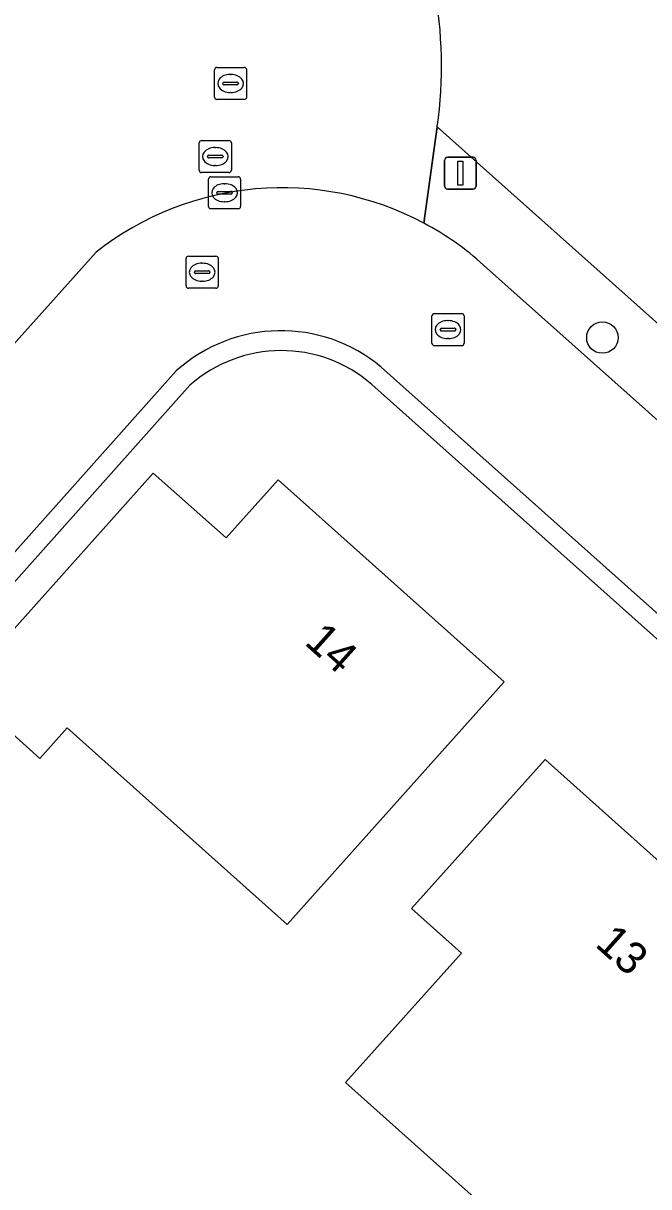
# Model space of a CAD drawing. Extents: x 157648 to 158502, y 379212 to 380938.
# Drawn here: x 158396.67 to 158416.14, y 380278.71 to 380314.96 of the extents above; entities that cross this region are included whole.
import ezdxf

# ---------------------------------------------------------------- set-up
doc = ezdxf.new("R2010")
doc.units = 0
for name, color, linetype in [('IMGEO_Boom', 7, 'Continuous'), ('IMGEO_Erf', 7, 'Continuous'), ('IMGEO_Kolk', 7, 'Continuous'), ('IMGEO_Lichtmast', 7, 'Continuous'), ('IMGEO_Pand', 7, 'Continuous'), ('IMGEO_Pand_nummerreeks', 7, 'Continuous'), ('IMGEO_Rijbaan_lokaal_open', 7, 'Continuous'), ('IMGEO_Rioolput', 7, 'Continuous'), ('IMGEO_Voetpad_open', 7, 'Continuous')]:
    doc.layers.add(name, color=color, linetype=linetype)

msp = doc.modelspace()

# ---------------------------------------------------------------- linework, layer by layer
at = {"layer": 'IMGEO_Boom'}
msp.add_circle((158414.701, 380305.164), 0.489, dxfattribs=at)
at = {"layer": 'IMGEO_Erf'}
for points in [[(158409.562, 380311.734), (158423.061, 380299.687), (158423.144, 380299.783), (158443.237, 380281.884), (158451.713, 380274.144)], [(158401.856, 380303.677), (158384.171, 380283.829), (158383.699, 380283.299), (158383.423, 380282.912)], [(158385.44, 380281.833), (158396.328, 380272.254), (158441.82, 380231.568), (158462.293, 380254.879), (158454.886, 380261.5), (158454.843, 380261.446), (158407.523, 380303.702)]]:
    msp.add_lwpolyline(points, dxfattribs=at)
for points in [[(158398.039, 380293.002), (158397.192, 380292.054), (158394.735, 380294.251), (158400.72, 380300.945), (158402.983, 380298.922), (158404.602, 380300.734), (158411.647, 380294.436), (158404.89, 380286.877)], [(158406.707, 380281.954), (158410.312, 380285.987), (158408.761, 380287.374), (158412.917, 380292.022), (158419.836, 380285.836), (158418.975, 380284.874), (158422.031, 380282.141), (158418.799, 380278.526), (158417.897, 380279.333), (158414.228, 380275.23)]]:
    msp.add_lwpolyline(points, close=True, dxfattribs=at)
for centre, radius, start, end in [((158395.922, 380313.62), 13.77, 352.1295, 28.6051), ((158404.704, 380300.467), 4.291, 48.9303, 131.5752)]:
    msp.add_arc(centre, radius, start, end, dxfattribs=at)
at = {"layer": 'IMGEO_Kolk'}
for p, q in [((158401.74, 380306.774), (158401.74, 380307.626)), ((158401.815, 380307.7), (158402.667, 380307.7)), ((158402.741, 380307.626), (158402.741, 380306.774)), ((158401.999, 380307.194), (158401.999, 380307.206)), ((158402.437, 380307.157), (158402.039, 380307.157)), ((158402.042, 380307.243), (158402.44, 380307.243)), ((158402.228, 380307.48), (158402.253, 380307.48)), ((158402.483, 380307.206), (158402.483, 380307.194)), ((158402.251, 380306.92), (158402.226, 380306.92)), ((158402.667, 380306.7), (158401.815, 380306.7)), ((158409.395, 380304.986), (158409.395, 380305.838)), ((158409.47, 380305.912), (158410.322, 380305.912)), ((158410.396, 380305.838), (158410.396, 380304.986)), ((158409.654, 380305.406), (158409.654, 380305.418)), ((158410.092, 380305.369), (158409.694, 380305.369)), ((158409.697, 380305.455), (158410.095, 380305.455)), ((158409.883, 380305.692), (158409.908, 380305.692)), ((158410.138, 380305.418), (158410.138, 380305.406)), ((158409.906, 380305.132), (158409.881, 380305.132)), ((158410.322, 380304.912), (158409.47, 380304.912))]:
    msp.add_line(p, q, dxfattribs=at)
for points in [[(158401.74, 380306.774), (158401.74, 380307.626)], [(158401.815, 380307.7), (158402.667, 380307.7)], [(158402.741, 380307.626), (158402.741, 380306.774)], [(158402.667, 380306.7), (158401.815, 380306.7)], [(158409.395, 380304.986), (158409.395, 380305.838)], [(158409.47, 380305.912), (158410.322, 380305.912)], [(158410.396, 380305.838), (158410.396, 380304.986)], [(158410.322, 380304.912), (158409.47, 380304.912)]]:
    msp.add_lwpolyline(points, dxfattribs=at)
for centre, radius, start, end in [((158401.817, 380307.624), 0.0765, 91.552, 178.448), ((158401.817, 380307.624), 0.0765, 91.552, 178.448), ((158402.665, 380307.624), 0.0765, 1.552, 88.448), ((158402.665, 380307.624), 0.0765, 1.552, 88.448), ((158402.039, 380307.203), 0.0403, 85.8775, 175.7526), ((158402.036, 380307.193), 0.0366, 178.938, 274.7102), ((158402.44, 380307.2), 0.043, 264.8664, 352.4533), ((158402.444, 380307.205), 0.0386, 1.7309, 96.639), ((158401.817, 380306.776), 0.0765, 181.552, 268.448), ((158401.817, 380306.776), 0.0765, 181.552, 268.448), ((158402.665, 380306.776), 0.0765, 271.552, 358.448), ((158402.665, 380306.776), 0.0765, 271.552, 358.448), ((158409.472, 380305.836), 0.0765, 91.552, 178.448), ((158409.472, 380305.836), 0.0765, 91.552, 178.448), ((158410.32, 380305.836), 0.0765, 1.552, 88.448), ((158410.32, 380305.836), 0.0765, 1.552, 88.448), ((158409.694, 380305.415), 0.0403, 85.8775, 175.7526), ((158409.691, 380305.405), 0.0366, 178.938, 274.7102), ((158410.095, 380305.412), 0.043, 264.8664, 352.4533), ((158410.099, 380305.417), 0.0386, 1.7309, 96.639), ((158409.472, 380304.988), 0.0765, 181.552, 268.448), ((158409.472, 380304.988), 0.0765, 181.552, 268.448), ((158410.32, 380304.988), 0.0765, 271.552, 358.448), ((158410.32, 380304.988), 0.0765, 271.552, 358.448)]:
    msp.add_arc(centre, radius, start, end, dxfattribs=at)
for centre, major_axis, ratio, start_param, end_param in [((158402.227, 380307.2), (-0.387, 0.002), 0.722429, 4.712389, 7.853982), ((158402.252, 380307.2), (-0.39, 0.002), 0.717154, 1.570796, 4.712389), ((158409.882, 380305.412), (-0.387, 0.002), 0.722429, 4.712389, 7.853982), ((158409.907, 380305.412), (-0.39, 0.002), 0.717154, 1.570796, 4.712389)]:
    msp.add_ellipse(centre, major_axis=major_axis, ratio=ratio, start_param=start_param, end_param=end_param, dxfattribs=at)
at = {"layer": 'IMGEO_Lichtmast'}
for p, q in [((158409.884, 380310.785), (158410.674, 380310.785)), ((158410.674, 380310.785), (158409.884, 380310.785)), ((158409.784, 380309.885), (158409.784, 380310.685)), ((158409.784, 380310.685), (158409.784, 380309.885)), ((158410.774, 380310.685), (158410.774, 380309.885)), ((158410.774, 380309.885), (158410.774, 380310.685)), ((158410.674, 380309.785), (158409.884, 380309.785)), ((158409.884, 380309.785), (158410.674, 380309.785))]:
    msp.add_line(p, q, dxfattribs=at)
msp.add_lwpolyline([(158410.204, 380310.66), (158410.354, 380310.66), (158410.354, 380309.91), (158410.204, 380309.91), (158410.204, 380310.66)], dxfattribs=at)
for centre, start, end in [((158409.884, 380310.685), 90, 180), ((158409.884, 380310.685), 90, 180), ((158410.674, 380310.685), 0, 90), ((158410.674, 380310.685), 360, 90), ((158409.884, 380309.885), 180, 270), ((158409.884, 380309.885), 180, 270), ((158410.674, 380309.885), 270, 0), ((158410.674, 380309.885), 270, 0)]:
    msp.add_arc(centre, 0.1, start, end, dxfattribs=at)
at = {"layer": 'IMGEO_Pand'}
for points in [[(158404.89, 380286.877), (158411.647, 380294.436), (158404.602, 380300.734), (158402.983, 380298.922), (158400.72, 380300.945), (158394.735, 380294.251), (158397.192, 380292.054), (158398.039, 380293.002)], [(158422.031, 380282.141), (158418.975, 380284.874), (158419.836, 380285.836), (158412.917, 380292.022), (158408.761, 380287.374), (158410.312, 380285.987), (158406.707, 380281.954), (158414.228, 380275.23), (158417.897, 380279.333), (158418.799, 380278.526)]]:
    msp.add_lwpolyline(points, close=True, dxfattribs=at)
at = {"layer": 'IMGEO_Rijbaan_lokaal_open'}
for points in [[(158398.936, 380307.825), (158396.269, 380304.841), (158380.229, 380286.895), (158383.483, 380283.998), (158401.435, 380304.124)], [(158407.817, 380304.245), (158455.226, 380261.928), (158458.282, 380265.269), (158411.004, 380307.423)]]:
    msp.add_lwpolyline(points, dxfattribs=at)
for centre, radius, start, end in [((158404.731, 380300.462), 9.37, 61.8906, 128.2068), ((158404.782, 380300.533), 9.284, 47.9158, 61.9595), ((158404.696, 380300.515), 4.863, 50.0723, 132.1001)]:
    msp.add_arc(centre, radius, start, end, dxfattribs=at)
at = {"layer": 'IMGEO_Rioolput'}
for p, q in [((158402.625, 380312.654), (158402.625, 380313.506)), ((158402.7, 380313.58), (158403.552, 380313.58)), ((158403.113, 380313.36), (158403.138, 380313.36)), ((158403.626, 380313.506), (158403.626, 380312.654)), ((158402.884, 380313.074), (158402.884, 380313.086)), ((158403.322, 380313.037), (158402.924, 380313.037)), ((158402.927, 380313.123), (158403.325, 380313.123)), ((158403.368, 380313.086), (158403.368, 380313.074)), ((158403.136, 380312.8), (158403.111, 380312.8)), ((158403.552, 380312.58), (158402.7, 380312.58)), ((158402.149, 380310.377), (158402.149, 380311.229)), ((158402.224, 380311.303), (158403.076, 380311.303)), ((158403.15, 380311.229), (158403.15, 380310.377)), ((158402.408, 380310.797), (158402.408, 380310.809)), ((158402.451, 380310.846), (158402.849, 380310.846)), ((158402.637, 380311.083), (158402.662, 380311.083)), ((158402.892, 380310.809), (158402.892, 380310.797)), ((158402.846, 380310.76), (158402.448, 380310.76)), ((158402.66, 380310.523), (158402.635, 380310.523)), ((158403.076, 380310.303), (158402.224, 380310.303)), ((158402.437, 380309.25), (158402.437, 380310.102)), ((158402.512, 380310.176), (158403.364, 380310.176)), ((158403.438, 380310.102), (158403.438, 380309.25)), ((158402.739, 380309.719), (158403.137, 380309.719)), ((158402.925, 380309.956), (158402.95, 380309.956)), ((158402.696, 380309.67), (158402.696, 380309.682)), ((158403.134, 380309.633), (158402.736, 380309.633)), ((158402.948, 380309.396), (158402.923, 380309.396)), ((158403.18, 380309.682), (158403.18, 380309.67)), ((158403.364, 380309.176), (158402.512, 380309.176))]:
    msp.add_line(p, q, dxfattribs=at)
for points in [[(158402.625, 380312.654), (158402.625, 380313.506)], [(158402.7, 380313.58), (158403.552, 380313.58)], [(158403.626, 380313.506), (158403.626, 380312.654)], [(158403.552, 380312.58), (158402.7, 380312.58)], [(158402.149, 380310.377), (158402.149, 380311.229)], [(158402.224, 380311.303), (158403.076, 380311.303)], [(158403.15, 380311.229), (158403.15, 380310.377)], [(158403.076, 380310.303), (158402.224, 380310.303)], [(158402.437, 380309.25), (158402.437, 380310.102)], [(158402.512, 380310.176), (158403.364, 380310.176)], [(158403.438, 380310.102), (158403.438, 380309.25)], [(158403.364, 380309.176), (158402.512, 380309.176)]]:
    msp.add_lwpolyline(points, dxfattribs=at)
for centre, radius, start, end in [((158402.702, 380313.504), 0.0765, 91.552, 178.448), ((158402.702, 380313.504), 0.0765, 91.552, 178.448), ((158403.55, 380313.504), 0.0765, 1.552, 88.448), ((158403.55, 380313.504), 0.0765, 1.552, 88.448), ((158402.924, 380313.083), 0.0403, 85.8775, 175.7526), ((158402.921, 380313.073), 0.0366, 178.938, 274.7102), ((158403.325, 380313.08), 0.043, 264.8664, 352.4533), ((158403.329, 380313.085), 0.0386, 1.7309, 96.639), ((158402.702, 380312.656), 0.0765, 181.552, 268.448), ((158402.702, 380312.656), 0.0765, 181.552, 268.448), ((158403.55, 380312.656), 0.0765, 271.552, 358.448), ((158403.55, 380312.656), 0.0765, 271.552, 358.448), ((158402.226, 380311.227), 0.0765, 91.552, 178.448), ((158402.226, 380311.227), 0.0765, 91.552, 178.448), ((158403.074, 380311.227), 0.0765, 1.552, 88.448), ((158403.074, 380311.227), 0.0765, 1.552, 88.448), ((158402.448, 380310.806), 0.0403, 85.8775, 175.7526), ((158402.445, 380310.796), 0.0366, 178.938, 274.7102), ((158402.849, 380310.803), 0.043, 264.8664, 352.4533), ((158402.853, 380310.808), 0.0386, 1.7309, 96.639), ((158402.226, 380310.379), 0.0765, 181.552, 268.448), ((158402.226, 380310.379), 0.0765, 181.552, 268.448), ((158402.514, 380310.1), 0.0765, 91.552, 178.448), ((158402.514, 380310.1), 0.0765, 91.552, 178.448), ((158403.074, 380310.379), 0.0765, 271.552, 358.448), ((158403.074, 380310.379), 0.0765, 271.552, 358.448), ((158403.362, 380310.1), 0.0765, 1.552, 88.448), ((158403.362, 380310.1), 0.0765, 1.552, 88.448), ((158402.736, 380309.679), 0.0403, 85.8775, 175.7526), ((158403.141, 380309.681), 0.0386, 1.7309, 96.639), ((158402.733, 380309.669), 0.0366, 178.938, 274.7102), ((158403.137, 380309.676), 0.043, 264.8664, 352.4533), ((158402.514, 380309.252), 0.0765, 181.552, 268.448), ((158402.514, 380309.252), 0.0765, 181.552, 268.448), ((158403.362, 380309.252), 0.0765, 271.552, 358.448), ((158403.362, 380309.252), 0.0765, 271.552, 358.448)]:
    msp.add_arc(centre, radius, start, end, dxfattribs=at)
for centre, major_axis, ratio, start_param, end_param in [((158403.112, 380313.08), (-0.387, 0.002), 0.722429, 4.712389, 7.853982), ((158403.137, 380313.08), (-0.39, 0.002), 0.717154, 1.570796, 4.712389), ((158402.636, 380310.803), (-0.387, 0.002), 0.722429, 4.712389, 7.853982), ((158402.661, 380310.803), (-0.39, 0.002), 0.717154, 1.570796, 4.712389), ((158402.924, 380309.676), (-0.387, 0.002), 0.722429, 4.712389, 7.853982), ((158402.949, 380309.676), (-0.39, 0.002), 0.717154, 1.570796, 4.712389)]:
    msp.add_ellipse(centre, major_axis=major_axis, ratio=ratio, start_param=start_param, end_param=end_param, dxfattribs=at)
at = {"layer": 'IMGEO_Voetpad_open'}
for points in [[(158409.146, 380308.727), (158409.562, 380311.734)], [(158423.144, 380299.783), (158423.061, 380299.687), (158409.562, 380311.734), (158409.146, 380308.727)], [(158394.201, 380307.087), (158396.269, 380304.841), (158398.936, 380307.825)], [(158411.004, 380307.423), (158458.282, 380265.269), (158455.226, 380261.928), (158454.886, 380261.5), (158462.293, 380254.879), (158464.022, 380256.796), (158461.612, 380258.951)], [(158401.435, 380304.124), (158383.483, 380283.998), (158383.568, 380283.368), (158383.423, 380282.912), (158383.699, 380283.299), (158384.171, 380283.829), (158401.856, 380303.677)], [(158407.523, 380303.702), (158454.843, 380261.446), (158454.886, 380261.5), (158455.226, 380261.928), (158407.817, 380304.245)]]:
    msp.add_lwpolyline(points, dxfattribs=at)
for centre, radius, start, end in [((158395.922, 380313.62), 13.77, 352.1295, 28.6051), ((158404.731, 380300.462), 9.37, 61.8906, 128.2068), ((158404.782, 380300.533), 9.284, 47.9158, 61.9595), ((158404.696, 380300.515), 4.863, 50.0723, 132.1001), ((158404.704, 380300.467), 4.291, 48.9303, 131.5752)]:
    msp.add_arc(centre, radius, start, end, dxfattribs=at)

# ---------------------------------------------------------------- texts
at = {"layer": 'IMGEO_Pand_nummerreeks'}
for s, rotation, p in [('14', 318.2043, (158405.391, 380295.63)), ('13', 318.2014, (158414.439, 380286.225))]:
    msp.add_text(s, height=1, rotation=rotation, dxfattribs=at).set_placement(p)

doc.saveas('drawing.dxf')
